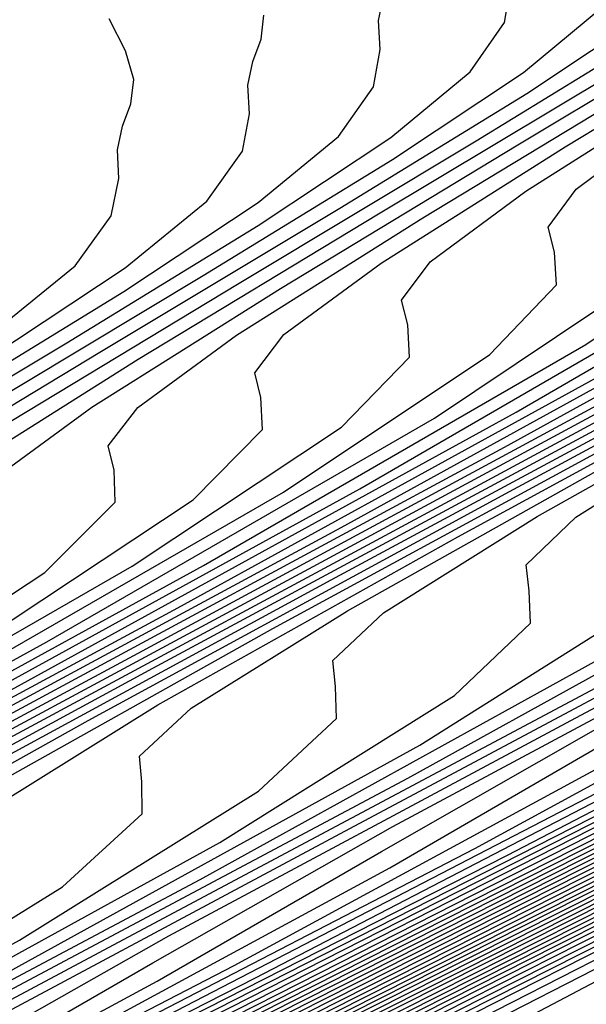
# Model space of a CAD drawing. Extents: x 3249832 to 3255657, y 13789405 to 13793316.
# Tile 547 of 656: x 3254760.2 to 3254762.26, y 13790611.22 to 13790614.81. Entities that reach past the tile are written whole.
import ezdxf

# ---------------------------------------------------------------- set-up
doc = ezdxf.new("R2010")
doc.units = 0
doc.header["$LTSCALE"] = 100
doc.header["$MEASUREMENT"] = 0
for name, color, linetype in [('GRATIO_CON', 10, 'CONTINUOUS'), ('GRATIO_ICON', 7, 'CONTINUOUS'), ('TARGETS_EAST', 7, 'CONTINUOUS')]:
    doc.layers.add(name, color=color, linetype=linetype)

# ---------------------------------------------------------------- blocks, each defined once
blk = doc.blocks.new('Gratio_032316_contours')
at = {"layer": 'GRATIO_CON', "color": 1, "linetype": 'Continuous', "flags": 128}
for points in [[(3254678.2668, 13790569.5227), (3254692.9336, 13790576.6918), (3254705.3921, 13790582.7997), (3254712.3534, 13790586.217), (3254714.9185, 13790587.4788), (3254715.2858, 13790587.6612), (3254715.5496, 13790587.7889), (3254717.3879, 13790588.6807), (3254722.3749, 13790591.1037), (3254731.2955, 13790595.4436), (3254741.7791, 13790600.559), (3254750.666, 13790604.9267), (3254755.5876, 13790607.4038), (3254757.3387, 13790608.3672), (3254757.5054, 13790608.5743), (3254757.6118, 13790608.7556), (3254758.9353, 13790609.5366), (3254762.6912, 13790611.5161), (3254769.509, 13790615.0021), (3254777.6739, 13790619.1394)], [(3254680.9828, 13790570.8848), (3254694.5684, 13790577.5253), (3254706.1082, 13790583.1826), (3254712.556, 13790586.3474), (3254714.9315, 13790587.5159), (3254715.271, 13790587.6858), (3254715.2714, 13790587.6881), (3254715.2722, 13790587.6892), (3254715.2732, 13790587.689), (3254715.4944, 13790587.7945), (3254717.0344, 13790588.541), (3254721.2117, 13790590.5707), (3254728.6842, 13790594.206), (3254737.4659, 13790598.491), (3254744.9102, 13790602.1497), (3254749.0328, 13790604.2246), (3254750.4996, 13790605.0316), (3254750.6393, 13790605.2051), (3254750.7899, 13790605.388), (3254752.329, 13790606.2594), (3254756.6438, 13790608.5072), (3254764.4521, 13790612.4857), (3254773.7947, 13790617.2146)], [(3254682.3408, 13790571.5658), (3254695.3858, 13790577.9421), (3254706.4664, 13790583.3743), (3254712.6576, 13790586.4132), (3254714.9386, 13790587.5352), (3254715.2646, 13790587.6983), (3254715.2651, 13790587.7006), (3254715.2659, 13790587.7017), (3254715.267, 13790587.7016), (3254715.4668, 13790587.797), (3254716.8576, 13790588.4711), (3254720.6302, 13790590.3041), (3254727.3786, 13790593.5872), (3254735.3094, 13790597.457), (3254742.0323, 13790600.7611), (3254745.7554, 13790602.635), (3254747.0801, 13790603.3639), (3254747.2062, 13790603.5205), (3254747.379, 13790603.7042), (3254749.0259, 13790604.6209), (3254753.6201, 13790607.0028), (3254761.9237, 13790611.2275), (3254771.8551, 13790616.2521)], [(3254683.6989, 13790572.2469), (3254696.2032, 13790578.3589), (3254706.8246, 13790583.566), (3254712.7593, 13790586.4789), (3254714.9457, 13790587.5545), (3254715.2583, 13790587.7108), (3254715.2588, 13790587.7131), (3254715.2597, 13790587.7142), (3254715.2608, 13790587.7142), (3254715.4392, 13790587.7994), (3254716.6808, 13790588.4013), (3254720.0486, 13790590.0376), (3254726.0729, 13790592.9684), (3254733.1528, 13790596.423), (3254739.1543, 13790599.3726), (3254742.478, 13790601.0454), (3254743.6606, 13790601.6961), (3254743.7731, 13790601.8359), (3254743.968, 13790602.0204), (3254745.7228, 13790602.9823), (3254750.5964, 13790605.4984), (3254759.3952, 13790609.9692), (3254769.9155, 13790615.2897), (3254779.2011, 13790619.9784)], [(3254685.0569, 13790572.928), (3254697.0206, 13790578.7757), (3254707.1829, 13790583.7577), (3254712.8609, 13790586.5447), (3254714.9528, 13790587.5738), (3254715.2519, 13790587.7234), (3254715.2526, 13790587.7256), (3254715.2535, 13790587.7267), (3254715.2546, 13790587.7269), (3254715.4116, 13790587.8019), (3254716.504, 13790588.3314), (3254719.4671, 13790589.7711), (3254724.7673, 13790592.3496), (3254730.9962, 13790595.389), (3254736.2764, 13790597.9841), (3254739.2006, 13790599.4558), (3254740.241, 13790600.0283), (3254740.3401, 13790600.1513), (3254740.5571, 13790600.3366), (3254742.4197, 13790601.3437), (3254747.5727, 13790603.994), (3254756.8668, 13790608.711), (3254767.9759, 13790614.3273), (3254777.7802, 13790619.2776)], [(3254687.7729, 13790574.2901), (3254698.6554, 13790579.6094), (3254707.8993, 13790584.1411), (3254713.0642, 13790586.6762), (3254714.9671, 13790587.6123), (3254715.2393, 13790587.7484), (3254715.24, 13790587.7505), (3254715.241, 13790587.7518), (3254715.2422, 13790587.7521), (3254715.3565, 13790587.8068), (3254716.1504, 13790588.1917), (3254718.3039, 13790589.238), (3254722.156, 13790591.112), (3254726.683, 13790593.3209), (3254730.5206, 13790595.207), (3254732.6458, 13790596.2766), (3254733.4019, 13790596.6927), (3254733.4739, 13790596.7821), (3254733.7351, 13790596.969), (3254735.8135, 13790598.0666), (3254741.5253, 13790600.9852), (3254751.8099, 13790606.1945), (3254764.0967, 13790612.4024), (3254774.9383, 13790617.8759)], [(3254689.131, 13790574.9712), (3254699.4729, 13790580.0262), (3254708.2575, 13790584.3328), (3254713.1658, 13790586.742), (3254714.9742, 13790587.6316), (3254715.2329, 13790587.761), (3254715.2337, 13790587.763), (3254715.2348, 13790587.7643), (3254715.2359, 13790587.7648), (3254715.3289, 13790587.8092), (3254715.9737, 13790588.1218), (3254717.7224, 13790588.9714), (3254720.8504, 13790590.4932), (3254724.5264, 13790592.2869), (3254727.6426, 13790593.8185), (3254729.3684, 13790594.687), (3254729.9824, 13790595.0249), (3254730.0409, 13790595.0975), (3254730.3242, 13790595.2852), (3254732.5104, 13790596.428), (3254738.5016, 13790599.4807), (3254749.2814, 13790604.9363), (3254762.1571, 13790611.44), (3254773.5174, 13790617.1751)], [(3254690.489, 13790575.6522), (3254700.2903, 13790580.443), (3254708.6157, 13790584.5245), (3254713.2674, 13790586.8077), (3254714.9813, 13790587.6509), (3254715.2266, 13790587.7735), (3254715.2275, 13790587.7755), (3254715.2286, 13790587.7768), (3254715.2297, 13790587.7774), (3254715.3013, 13790587.8117), (3254715.7969, 13790588.0519), (3254717.1408, 13790588.7049), (3254719.5447, 13790589.8744), (3254722.3699, 13790591.2529), (3254724.7647, 13790592.4299), (3254726.091, 13790593.0974), (3254726.5629, 13790593.3571), (3254726.6078, 13790593.4129), (3254726.9132, 13790593.6014), (3254729.2072, 13790594.7894), (3254735.4779, 13790597.9763), (3254746.753, 13790603.6781), (3254760.2175, 13790610.4776), (3254772.0965, 13790616.4743)], [(3254744.2245, 13790602.4199), (3254758.2779, 13790609.5152), (3254770.6755, 13790615.7735), (3254778.4112, 13790619.6827)], [(3254687.5981, 13790574.316), (3254694.5631, 13790577.6954), (3254702.7425, 13790581.6935), (3254709.6903, 13790585.0996), (3254713.5723, 13790587.005), (3254715.0027, 13790587.7087), (3254715.2076, 13790587.8111), (3254715.2155, 13790587.8162), (3254715.2646, 13790587.8408), (3254715.3952, 13790587.9046), (3254715.6275, 13790588.0179), (3254715.8997, 13790588.1512), (3254716.1297, 13790588.2654), (3254716.6303, 13790588.5199), (3254719.2939, 13790589.8681), (3254726.4082, 13790593.462), (3254739.168, 13790599.9031), (3254754.3988, 13790607.5903), (3254767.8337, 13790614.3719), (3254776.2164, 13790618.6078)], [(3254651.0069, 13790556.9616), (3254655.5123, 13790559.1072), (3254661.3217, 13790561.894), (3254668.1197, 13790565.1602), (3254674.8023, 13790568.3631), (3254680.0684, 13790570.8643), (3254683.1747, 13790572.3015), (3254685.6089, 13790573.4148), (3254689.4165, 13790575.2204), (3254695.9211, 13790578.3765), (3254703.5599, 13790582.1103), (3254710.0485, 13790585.2913), (3254713.674, 13790587.0708), (3254715.0098, 13790587.728), (3254715.2012, 13790587.8237), (3254715.5767, 13790588.0145), (3254718.1988, 13790589.3384), (3254725.3135, 13790592.9288), (3254738.0825, 13790599.3724), (3254753.3307, 13790607.0675), (3254766.7985, 13790613.8657), (3254775.2332, 13790618.1281)], [(3254651.9652, 13790557.4392), (3254656.6382, 13790559.6653), (3254662.6638, 13790562.5558), (3254669.7147, 13790565.9438), (3254676.6453, 13790569.2668), (3254682.1055, 13790571.8639), (3254685.3036, 13790573.3493), (3254687.6804, 13790574.4392), (3254691.2349, 13790576.1249), (3254697.2791, 13790579.0576), (3254704.3773, 13790582.5271), (3254710.4067, 13790585.483), (3254713.7756, 13790587.1366), (3254715.0169, 13790587.7472), (3254715.1948, 13790587.8363), (3254715.5637, 13790588.0238), (3254718.1399, 13790589.3246), (3254725.1298, 13790592.8522), (3254737.6771, 13790599.1838), (3254752.6727, 13790606.7516), (3254765.9448, 13790613.4511), (3254774.3039, 13790617.6754)], [(3254652.9236, 13790557.9168), (3254657.7641, 13790560.2233), (3254664.0059, 13790563.2177), (3254671.3097, 13790566.7274), (3254678.4883, 13790570.1706), (3254684.1427, 13790572.8635), (3254687.4325, 13790574.3972), (3254689.7518, 13790575.4635), (3254693.0532, 13790577.0293), (3254698.6371, 13790579.7386), (3254705.1948, 13790582.9439), (3254710.7649, 13790585.6747), (3254713.8772, 13790587.2023), (3254715.024, 13790587.7665), (3254715.1884, 13790587.8489), (3254715.5508, 13790588.0331), (3254718.0809, 13790589.3107), (3254724.9462, 13790592.7755), (3254737.2717, 13790598.9953), (3254752.0148, 13790606.4357), (3254765.0911, 13790613.0365), (3254773.3746, 13790617.2228)], [(3254651.3, 13790557.2133), (3254654.8403, 13790558.872), (3254660.0158, 13790561.3394), (3254666.6901, 13790564.5414), (3254674.4997, 13790568.2945), (3254682.1743, 13790571.9781), (3254688.2171, 13790574.8626), (3254691.6904, 13790576.4929), (3254693.8947, 13790577.5121), (3254696.69, 13790578.8381), (3254701.3532, 13790581.1008), (3254706.8296, 13790583.7776), (3254711.4814, 13790586.0581), (3254714.0805, 13790587.3339), (3254715.0382, 13790587.8051), (3254715.1756, 13790587.8741), (3254715.5248, 13790588.0517), (3254717.9631, 13790589.2831), (3254724.5788, 13790592.6221), (3254736.4608, 13790598.6182), (3254750.699, 13790605.8039), (3254763.3837, 13790612.2073), (3254771.5159, 13790616.3175)], [(3254652.1439, 13790557.6356), (3254655.7986, 13790559.3495), (3254661.1417, 13790561.8975), (3254668.0321, 13790565.2032), (3254676.0946, 13790569.078), (3254684.0173, 13790572.8819), (3254690.2542, 13790575.8622), (3254693.8193, 13790577.5407), (3254695.9661, 13790578.5364), (3254698.5083, 13790579.7426), (3254702.7112, 13790581.7819), (3254707.647, 13790584.1944), (3254711.8396, 13790586.2498), (3254714.1821, 13790587.3996), (3254715.0454, 13790587.8244), (3254715.1692, 13790587.8867), (3254715.5119, 13790588.061), (3254717.9042, 13790589.2693), (3254724.3952, 13790592.5454), (3254736.0554, 13790598.4297), (3254750.0411, 13790605.488), (3254762.53, 13790611.7927), (3254770.5866, 13790615.8649), (3254774.8217, 13790618.021)], [(3254692.2914, 13790576.8618), (3254695.9482, 13790578.5886), (3254698.0375, 13790579.5607), (3254700.3267, 13790580.647), (3254704.0693, 13790582.4629), (3254708.4644, 13790584.6112), (3254712.1978, 13790586.4415), (3254714.2838, 13790587.4654), (3254715.0525, 13790587.8436), (3254715.1628, 13790587.899), (3254715.1638, 13790587.9005), (3254715.1651, 13790587.902), (3254715.1662, 13790587.9033), (3254715.5018, 13790588.0733), (3254717.8471, 13790589.2573), (3254724.2124, 13790592.4695), (3254735.6502, 13790598.2414), (3254749.3832, 13790605.1722), (3254761.6763, 13790611.3781), (3254769.6572, 13790615.4123), (3254773.9041, 13790617.5743)], [(3254687.7034, 13790574.6894), (3254694.3286, 13790577.8614), (3254698.0771, 13790579.6365), (3254700.109, 13790580.5851), (3254702.1451, 13790581.5514), (3254705.4273, 13790583.144), (3254709.2818, 13790585.0281), (3254712.556, 13790586.6332), (3254714.3854, 13790587.5311), (3254715.0596, 13790587.8629), (3254715.1564, 13790587.9115), (3254715.1574, 13790587.913), (3254715.1587, 13790587.9145), (3254715.1597, 13790587.9158), (3254715.4888, 13790588.0826), (3254717.7882, 13790589.2435), (3254724.0287, 13790592.3929), (3254735.2448, 13790598.0529), (3254748.7253, 13790604.8563), (3254760.8226, 13790610.9635), (3254768.7279, 13790614.9597), (3254772.9866, 13790617.1276)], [(3254691.3894, 13790576.4969), (3254698.4029, 13790579.8606), (3254702.3349, 13790581.7322), (3254704.2518, 13790582.6337), (3254705.7818, 13790583.3603), (3254708.1433, 13790584.5061), (3254710.9167, 13790585.8617), (3254713.2724, 13790587.0166), (3254714.5887, 13790587.6627), (3254715.0738, 13790587.9014), (3254715.1436, 13790587.9366), (3254715.1446, 13790587.938), (3254715.1458, 13790587.9395), (3254715.1469, 13790587.941), (3254715.4628, 13790588.1013), (3254717.6703, 13790589.2159), (3254723.6614, 13790592.2395), (3254734.4339, 13790597.6758), (3254747.4094, 13790604.2245), (3254759.1152, 13790610.1344), (3254766.8692, 13790614.0544), (3254771.1515, 13790616.2343)], [(3254684.0695, 13790572.9958), (3254693.2324, 13790577.4007), (3254700.4401, 13790580.8601), (3254704.4638, 13790582.78), (3254706.3233, 13790583.658), (3254707.6001, 13790584.2647), (3254709.5014, 13790585.1872), (3254711.7343, 13790586.2788), (3254713.6314, 13790587.2092), (3254714.6921, 13790587.7304), (3254715.0837, 13790587.9238), (3254715.1405, 13790587.9531), (3254715.4499, 13790588.1105), (3254717.6114, 13790589.2021), (3254723.4777, 13790592.1629), (3254734.0285, 13790597.4873), (3254746.7515, 13790603.9086), (3254758.2615, 13790609.7198), (3254765.9399, 13790613.6018), (3254770.2339, 13790615.7876), (3254772.3576, 13790616.8983)], [(3254685.6645, 13790573.7793), (3254695.0754, 13790578.3044), (3254702.4773, 13790581.8597), (3254706.5928, 13790583.8279), (3254708.3947, 13790584.6823), (3254709.4185, 13790585.1691), (3254710.8594, 13790585.8683), (3254712.5517, 13790586.6956), (3254713.9896, 13790587.4009), (3254714.7937, 13790587.7962), (3254715.0908, 13790587.9432), (3254715.1341, 13790587.9658), (3254715.4369, 13790588.1198), (3254717.5524, 13790589.1883), (3254723.294, 13790592.0862), (3254733.6231, 13790597.2988), (3254746.0936, 13790603.5927), (3254757.4078, 13790609.3052), (3254765.0105, 13790613.1491), (3254769.3164, 13790615.3409), (3254771.4825, 13790616.4728)], [(3254687.2595, 13790574.5629), (3254696.9184, 13790579.2082), (3254704.5144, 13790582.8593), (3254708.7217, 13790584.8757), (3254710.4661, 13790585.7067), (3254711.2369, 13790586.0736), (3254712.2174, 13790586.5494), (3254713.3691, 13790587.1124), (3254714.3478, 13790587.5926), (3254714.8953, 13790587.862), (3254715.0978, 13790587.9625), (3254715.1276, 13790587.9785), (3254715.4239, 13790588.1292), (3254717.4935, 13790589.1745), (3254723.1104, 13790592.0095), (3254733.2176, 13790597.1102), (3254745.4357, 13790603.2768), (3254756.5541, 13790608.8906), (3254764.0812, 13790612.6965), (3254768.3988, 13790614.8943), (3254770.6075, 13790616.0472), (3254771.7108, 13790616.6657)], [(3254690.4495, 13790576.13), (3254700.6044, 13790581.0157), (3254708.5888, 13790584.8585), (3254712.9795, 13790586.9715), (3254714.609, 13790587.7553), (3254714.8736, 13790587.8824), (3254714.9335, 13790587.9115), (3254715.004, 13790587.9462), (3254715.0642, 13790587.9761), (3254715.0986, 13790587.9937), (3254715.112, 13790588.0013), (3254715.1148, 13790588.0038), (3254715.3979, 13790588.1479), (3254717.3756, 13790589.147), (3254722.743, 13790591.8562), (3254732.4068, 13790596.7332), (3254744.1198, 13790602.645), (3254754.8468, 13790608.0614), (3254762.2225, 13790611.7913), (3254766.5637, 13790614.0009), (3254768.8573, 13790615.1961), (3254770.0169, 13790615.8415), (3254770.6619, 13790616.237), (3254771.3382, 13790616.6417)], [(3254691.3246, 13790576.5671), (3254701.2561, 13790581.3455), (3254709.0349, 13790585.09), (3254713.3077, 13790587.1475), (3254714.8826, 13790587.9066), (3254715.1084, 13790588.0164), (3254715.3849, 13790588.1572), (3254717.3167, 13790589.1332), (3254722.5594, 13790591.7795), (3254732.0013, 13790596.5446), (3254743.4619, 13790602.3291), (3254753.9931, 13790607.6468), (3254761.2932, 13790611.3386), (3254765.6461, 13790613.5543), (3254767.9823, 13790614.7706), (3254769.17, 13790615.4294), (3254769.8305, 13790615.8319), (3254770.5233, 13790616.2441), (3254771.6468, 13790616.8582)], [(3254692.0922, 13790576.9523), (3254701.7295, 13790581.5891), (3254709.2424, 13790585.2057), (3254713.3647, 13790587.1907), (3254714.8842, 13790587.9231), (3254715.102, 13790588.0291), (3254715.3719, 13790588.1666), (3254717.2577, 13790589.1194), (3254722.3757, 13790591.7029), (3254731.5959, 13790596.3561), (3254742.804, 13790602.0133), (3254753.1394, 13790607.2322), (3254760.3638, 13790610.886), (3254764.7286, 13790613.1076), (3254767.1072, 13790614.345), (3254768.3231, 13790615.0173), (3254768.9992, 13790615.4268), (3254769.7083, 13790615.8466), (3254770.8588, 13790616.474), (3254772.2008, 13790617.2017)], [(3254683.086, 13790572.6396), (3254692.8597, 13790577.3375), (3254702.2029, 13790581.8327), (3254709.4499, 13790585.3213), (3254713.4218, 13790587.234), (3254714.8858, 13790587.9396), (3254715.0956, 13790588.0417), (3254715.359, 13790588.1759), (3254717.1988, 13790589.1056), (3254722.192, 13790591.6262), (3254731.1905, 13790596.1676), (3254742.1461, 13790601.6974), (3254752.2857, 13790606.8176), (3254759.4345, 13790610.4334), (3254763.811, 13790612.6609), (3254766.2321, 13790613.9195), (3254767.4761, 13790614.6052), (3254768.1678, 13790615.0216), (3254768.8934, 13790615.4491), (3254770.0708, 13790616.0899), (3254771.4446, 13790616.8335)], [(3254685.0376, 13790573.6106), (3254694.3948, 13790578.1075), (3254703.1496, 13790582.3192), (3254709.8648, 13790585.5517), (3254713.5359, 13790587.3196), (3254714.8889, 13790587.9721), (3254715.0828, 13790588.0668), (3254715.333, 13790588.1946), (3254717.0809, 13790589.0781), (3254721.8247, 13790591.4729), (3254730.3796, 13790595.7905), (3254740.8302, 13790601.0656), (3254750.5783, 13790605.9885), (3254757.5758, 13790609.5281), (3254761.9759, 13790611.7676), (3254764.482, 13790613.0684), (3254765.7823, 13790613.781), (3254766.5051, 13790614.2114), (3254767.2635, 13790614.6541), (3254768.4947, 13790615.3216), (3254769.9322, 13790616.0971), (3254771.1334, 13790616.7816)], [(3254686.0134, 13790574.0961), (3254695.1623, 13790578.4926), (3254703.623, 13790582.5627), (3254710.0723, 13790585.6672), (3254713.5929, 13790587.3627), (3254714.8905, 13790587.9885), (3254715.0765, 13790588.0794), (3254715.32, 13790588.2039), (3254717.022, 13790589.0643), (3254721.641, 13790591.3962), (3254729.9742, 13790595.602), (3254740.1723, 13790600.7497), (3254749.7246, 13790605.5739), (3254756.6465, 13790609.0755), (3254761.0584, 13790611.3209), (3254763.6069, 13790612.6429), (3254764.9354, 13790613.3689), (3254765.6738, 13790613.8062), (3254766.4486, 13790614.2565), (3254767.7067, 13790614.9375), (3254769.176, 13790615.729), (3254770.4045, 13790616.4267), (3254771.0551, 13790616.8757), (3254771.2495, 13790617.1191)], [(3254739.5144, 13790600.4338), (3254748.8709, 13790605.1593), (3254755.7171, 13790608.6229), (3254760.1408, 13790610.8742), (3254762.7318, 13790612.2173), (3254764.0885, 13790612.9569), (3254764.8424, 13790613.4011), (3254765.6337, 13790613.859), (3254766.9187, 13790614.5533), (3254768.4198, 13790615.3608), (3254769.6756, 13790616.0718), (3254770.3419, 13790616.5275), (3254770.5426, 13790616.7724), (3254770.5188, 13790616.9018), (3254770.4948, 13790617.0077), (3254770.6285, 13790617.1688), (3254771.0611, 13790617.4608), (3254771.8874, 13790617.9361)], [(3254738.8565, 13790600.1179), (3254748.0172, 13790604.7447), (3254754.7878, 13790608.1702), (3254759.2232, 13790610.4276), (3254761.8567, 13790611.7918), (3254763.2415, 13790612.5448), (3254764.011, 13790612.9959), (3254764.8187, 13790613.4615), (3254766.1307, 13790614.1692), (3254767.6636, 13790614.9926), (3254768.9467, 13790615.7168), (3254769.6287, 13790616.1793), (3254769.8357, 13790616.4257), (3254769.8135, 13790616.5541), (3254769.7906, 13790616.6591), (3254769.9282, 13790616.8212), (3254770.3706, 13790617.1177), (3254771.2146, 13790617.6021)], [(3254737.5406, 13790599.4861), (3254746.3098, 13790603.9155), (3254752.9291, 13790607.265), (3254757.3881, 13790609.5342), (3254760.1066, 13790610.9407), (3254761.5477, 13790611.7206), (3254762.3483, 13790612.1857), (3254763.1888, 13790612.6665), (3254764.5547, 13790613.4009), (3254766.1512, 13790614.2562), (3254767.4889, 13790615.007), (3254768.2023, 13790615.4828), (3254768.422, 13790615.7322), (3254768.4029, 13790615.8587), (3254768.3822, 13790615.9618), (3254768.5277, 13790616.1259), (3254768.9896, 13790616.4314), (3254769.8689, 13790616.934), (3254771.0696, 13790617.5904)], [(3254736.8827, 13790599.1702), (3254745.4561, 13790603.5009), (3254751.9998, 13790606.8123), (3254756.4706, 13790609.0875), (3254759.2315, 13790610.5151), (3254760.7008, 13790611.3085), (3254761.517, 13790611.7805), (3254762.3739, 13790612.269), (3254763.7666, 13790613.0167), (3254765.395, 13790613.888), (3254766.76, 13790614.6521), (3254767.489, 13790615.1346), (3254767.7151, 13790615.3855), (3254767.6976, 13790615.511), (3254767.678, 13790615.6132), (3254767.8274, 13790615.7783), (3254768.2991, 13790616.0883), (3254769.1961, 13790616.6), (3254770.4206, 13790617.269), (3254771.8246, 13790618.0255)], [(3254744.6024, 13790603.0863), (3254751.0704, 13790606.3597), (3254755.553, 13790608.6409), (3254758.3565, 13790610.0896), (3254759.8538, 13790610.8964), (3254760.6856, 13790611.3754), (3254761.559, 13790611.8714), (3254762.9786, 13790612.6326), (3254764.6388, 13790613.5198), (3254766.0311, 13790614.2972), (3254766.7758, 13790614.7864), (3254767.0083, 13790615.0388), (3254766.9923, 13790615.1633), (3254766.9738, 13790615.2646), (3254767.1272, 13790615.4307), (3254767.6086, 13790615.7452), (3254768.5233, 13790616.266), (3254769.7716, 13790616.9476), (3254771.2028, 13790617.7187)], [(3254743.7487, 13790602.6718), (3254750.1411, 13790605.9071), (3254754.6355, 13790608.1942), (3254757.4814, 13790609.664), (3254759.0069, 13790610.4843), (3254759.8542, 13790610.9703), (3254760.744, 13790611.4739), (3254762.1906, 13790612.2484), (3254763.8826, 13790613.1516), (3254765.3021, 13790613.9423), (3254766.0626, 13790614.4381), (3254766.3014, 13790614.692), (3254766.287, 13790614.8156), (3254766.2696, 13790614.916), (3254766.4269, 13790615.083), (3254766.9181, 13790615.402), (3254767.8505, 13790615.932), (3254769.1226, 13790616.6262), (3254770.5809, 13790617.4119), (3254772.0656, 13790618.2145)], [(3254742.0413, 13790601.8426), (3254748.2824, 13790605.0018), (3254752.8004, 13790607.3009), (3254755.7312, 13790608.8129), (3254757.3131, 13790609.6601), (3254758.1915, 13790610.16), (3254759.1142, 13790610.6789), (3254760.6146, 13790611.4801), (3254762.3701, 13790612.4152), (3254763.8443, 13790613.2324), (3254764.6362, 13790613.7417), (3254764.8877, 13790613.9986), (3254764.8764, 13790614.1202), (3254764.8612, 13790614.2188), (3254765.0263, 13790614.3878), (3254765.5371, 13790614.7158), (3254766.5049, 13790615.2639), (3254767.8246, 13790615.9835), (3254769.3373, 13790616.7983), (3254770.8773, 13790617.6307), (3254772.2533, 13790618.3962)], [(3254741.1877, 13790601.428), (3254747.3531, 13790604.5492), (3254751.8828, 13790606.8542), (3254754.8562, 13790608.3874), (3254756.4662, 13790609.248), (3254757.3602, 13790609.7548), (3254758.2992, 13790610.2814), (3254759.8265, 13790611.096), (3254761.6139, 13790612.047), (3254763.1154, 13790612.8775), (3254763.923, 13790613.3934), (3254764.1808, 13790613.6518), (3254764.1711, 13790613.7725), (3254764.157, 13790613.8702), (3254764.3261, 13790614.0402), (3254764.8466, 13790614.3727), (3254765.832, 13790614.9299), (3254767.1756, 13790615.6621), (3254768.7154, 13790616.4915), (3254770.2831, 13790617.3387), (3254771.6841, 13790618.1175)], [(3254740.334, 13790601.0134), (3254746.4237, 13790604.0966), (3254750.9652, 13790606.4075), (3254753.9811, 13790607.9618), (3254755.6192, 13790608.8359), (3254756.5288, 13790609.3497), (3254757.4843, 13790609.8838), (3254759.0385, 13790610.7119), (3254760.8577, 13790611.6788), (3254762.3865, 13790612.5226), (3254763.2098, 13790613.0452), (3254763.474, 13790613.3051), (3254763.4658, 13790613.4247), (3254763.4529, 13790613.5216), (3254763.6258, 13790613.6925), (3254764.1561, 13790614.0295), (3254765.1592, 13790614.5958), (3254766.5266, 13790615.3407), (3254768.0936, 13790616.1847), (3254769.689, 13790617.0468), (3254771.1149, 13790617.8388)], [(3254739.4803, 13790600.5988), (3254745.4944, 13790603.644), (3254750.0477, 13790605.9608), (3254753.106, 13790607.5363), (3254754.7723, 13790608.4238), (3254755.6974, 13790608.9446), (3254756.6694, 13790609.4863), (3254758.2505, 13790610.3277), (3254760.1015, 13790611.3106), (3254761.6576, 13790612.1677), (3254762.4966, 13790612.697), (3254762.7671, 13790612.9584), (3254762.7605, 13790613.077), (3254762.7487, 13790613.173), (3254762.9255, 13790613.3449), (3254763.4656, 13790613.6864), (3254764.4864, 13790614.2618), (3254765.8776, 13790615.0193), (3254767.4717, 13790615.8779), (3254769.0948, 13790616.7549), (3254770.5457, 13790617.5601), (3254771.6165, 13790618.2016)], [(3254743.6357, 13790602.7387), (3254748.2126, 13790605.0675), (3254751.3559, 13790606.6852), (3254753.0785, 13790607.5996), (3254754.0347, 13790608.1343), (3254755.0395, 13790608.6913), (3254756.6745, 13790609.5594), (3254758.5891, 13790610.5742), (3254760.1998, 13790611.4578), (3254761.0701, 13790612.0005), (3254761.3534, 13790612.2649), (3254761.3499, 13790612.3816), (3254761.3403, 13790612.4757), (3254761.525, 13790612.6497), (3254762.0846, 13790613.0001), (3254763.1408, 13790613.5938), (3254764.5796, 13790614.3765), (3254766.2281, 13790615.2643), (3254767.9065, 13790616.171), (3254769.4072, 13790617.0027), (3254770.5158, 13790617.6634), (3254771.0877, 13790618.0867)], [(3254742.7064, 13790602.2861), (3254747.295, 13790604.6208), (3254750.4808, 13790606.2596), (3254752.2315, 13790607.1876), (3254753.2034, 13790607.7292), (3254754.2245, 13790608.2938), (3254755.8864, 13790609.1753), (3254757.8329, 13790610.206), (3254759.4708, 13790611.1029), (3254760.3569, 13790611.6523), (3254760.6465, 13790611.9182), (3254760.6446, 13790612.0339), (3254760.6361, 13790612.1271), (3254760.8247, 13790612.302), (3254761.3941, 13790612.657), (3254762.468, 13790613.2597), (3254763.9305, 13790614.0551), (3254765.6062, 13790614.9575), (3254767.3123, 13790615.8791), (3254768.838, 13790616.724), (3254769.9655, 13790617.3943), (3254770.5479, 13790617.8222)], [(3254741.777, 13790601.8334), (3254746.3775, 13790604.1742), (3254749.6057, 13790605.8341), (3254751.3846, 13790606.7755), (3254752.372, 13790607.324), (3254753.4096, 13790607.8962), (3254755.0984, 13790608.7911), (3254757.0767, 13790609.8378), (3254758.7419, 13790610.748), (3254759.6437, 13790611.3041), (3254759.9396, 13790611.5714), (3254759.9393, 13790611.6862), (3254759.9319, 13790611.7785), (3254760.1244, 13790611.9544), (3254760.7036, 13790612.3139), (3254761.7952, 13790612.9257), (3254763.2815, 13790613.7338), (3254764.9844, 13790614.6507), (3254766.7182, 13790615.5871), (3254768.2688, 13790616.4452), (3254769.4152, 13790617.1251), (3254770.0082, 13790617.5577), (3254770.1871, 13790617.7969)], [(3254740.8477, 13790601.3808), (3254745.4599, 13790603.7275), (3254748.7307, 13790605.4085), (3254750.5377, 13790606.3634), (3254751.5407, 13790606.9189), (3254752.5947, 13790607.4987), (3254754.3104, 13790608.407), (3254756.3205, 13790609.4696), (3254758.013, 13790610.3931), (3254758.9305, 13790610.9559), (3254759.2328, 13790611.2247), (3254759.234, 13790611.3385), (3254759.2277, 13790611.4299), (3254759.4242, 13790611.6068), (3254760.0131, 13790611.9707), (3254761.1223, 13790612.5917), (3254762.6325, 13790613.4124), (3254764.3625, 13790614.3439), (3254766.124, 13790615.2952), (3254767.6996, 13790616.1665), (3254768.8649, 13790616.856), (3254769.4684, 13790617.2932), (3254769.6516, 13790617.5333), (3254769.6291, 13790617.6629)], [(3254743.6248, 13790602.8341), (3254746.9805, 13790604.5574), (3254748.8439, 13790605.5392), (3254749.8779, 13790606.1086), (3254750.9648, 13790606.7037), (3254752.7344, 13790607.6387), (3254754.8081, 13790608.7333), (3254756.5552, 13790609.6833), (3254757.5041, 13790610.2594), (3254757.819, 13790610.5312), (3254757.8234, 13790610.6431), (3254757.8193, 13790610.7327), (3254758.0236, 13790610.9115), (3254758.6321, 13790611.2845), (3254759.7767, 13790611.9236), (3254761.3345, 13790612.7696), (3254763.1189, 13790613.7303)], [(3254742.7072, 13790602.3875), (3254746.1055, 13790604.1319), (3254747.9969, 13790605.1271), (3254749.0466, 13790605.7035), (3254750.1499, 13790606.3062), (3254751.9464, 13790607.2546), (3254754.0519, 13790608.3651), (3254755.8263, 13790609.3284), (3254756.7909, 13790609.9112), (3254757.1122, 13790610.1845), (3254757.1181, 13790610.2954), (3254757.1151, 13790610.3841), (3254757.3234, 13790610.5639), (3254757.9416, 13790610.9413), (3254759.1039, 13790611.5896), (3254760.6855, 13790612.4482), (3254762.497, 13790613.4235)], [(3254741.7897, 13790601.9408), (3254745.2304, 13790603.7063), (3254747.15, 13790604.715), (3254748.2152, 13790605.2983), (3254749.3349, 13790605.9086), (3254751.1583, 13790606.8704), (3254753.2956, 13790607.9969), (3254755.0974, 13790608.9734), (3254756.0776, 13790609.563), (3254756.4053, 13790609.8378), (3254756.4128, 13790609.9477), (3254756.4109, 13790610.0355), (3254756.6231, 13790610.2163), (3254757.2511, 13790610.5982), (3254758.4311, 13790611.2555), (3254760.0365, 13790612.1268), (3254761.8752, 13790613.1167), (3254763.7473, 13790614.1275)], [(3254744.3553, 13790603.2808), (3254746.3031, 13790604.3029), (3254747.3839, 13790604.8932), (3254748.52, 13790605.5111), (3254750.3703, 13790606.4863), (3254752.5394, 13790607.6287), (3254754.3685, 13790608.6185), (3254755.3644, 13790609.2147), (3254755.6984, 13790609.4911), (3254755.7075, 13790609.6), (3254755.7067, 13790609.6869), (3254755.9228, 13790609.8686), (3254756.5606, 13790610.2551), (3254757.7583, 13790610.9215), (3254759.3875, 13790611.8054), (3254761.2533, 13790612.8099), (3254763.1532, 13790613.8356)], [(3254744.6092, 13790603.4787), (3254745.7211, 13790604.0829), (3254746.8901, 13790604.7161), (3254748.7943, 13790605.718), (3254751.027, 13790606.8923), (3254752.9106, 13790607.9087), (3254753.938, 13790608.5183), (3254754.2847, 13790608.7976), (3254754.2969, 13790608.9046), (3254754.2983, 13790608.9897), (3254754.5223, 13790609.1734), (3254755.1796, 13790609.5688), (3254756.4126, 13790610.2535), (3254758.0895, 13790611.1627), (3254760.0096, 13790612.1963), (3254761.9649, 13790613.2517), (3254763.7152, 13790614.2156)], [(3254743.7623, 13790603.0666), (3254744.8898, 13790603.6778), (3254746.0752, 13790604.3186), (3254748.0063, 13790605.3338), (3254750.2708, 13790606.5241), (3254752.1817, 13790607.5538), (3254753.2248, 13790608.1701), (3254753.5778, 13790608.4509), (3254753.5916, 13790608.5569), (3254753.5941, 13790608.641), (3254753.822, 13790608.8258), (3254754.4891, 13790609.2257), (3254755.7398, 13790609.9194), (3254757.4405, 13790610.8413), (3254759.3878, 13790611.8895), (3254761.3707, 13790612.9598), (3254763.1459, 13790613.9368)], [(3254744.0584, 13790603.2727), (3254745.2603, 13790603.921), (3254747.2182, 13790604.9497), (3254749.5146, 13790606.1559), (3254751.4528, 13790607.1989), (3254752.5116, 13790607.8218), (3254752.871, 13790608.1041), (3254752.8863, 13790608.2091), (3254752.8899, 13790608.2924), (3254753.1217, 13790608.4781), (3254753.7986, 13790608.8826), (3254755.067, 13790609.5854), (3254756.7914, 13790610.5199), (3254758.766, 13790611.5827), (3254760.7765, 13790612.6678), (3254762.5767, 13790613.6581)], [(3254744.4453, 13790603.5235), (3254746.4302, 13790604.5655), (3254748.7584, 13790605.7877), (3254750.7239, 13790606.8439), (3254751.7984, 13790607.4736), (3254752.1641, 13790607.7574), (3254752.1811, 13790607.8614), (3254752.1858, 13790607.9438), (3254752.4215, 13790608.1305), (3254753.1081, 13790608.5394), (3254754.3942, 13790609.2514), (3254756.1424, 13790610.1985), (3254758.1441, 13790611.2759), (3254760.1824, 13790612.3759), (3254762.0075, 13790613.3794), (3254763.3617, 13790614.1647)], [(3254742.8154, 13790602.7285), (3254744.8542, 13790603.7972), (3254747.246, 13790605.0513), (3254749.2661, 13790606.1341), (3254750.3719, 13790606.7771), (3254750.7504, 13790607.0639), (3254750.7705, 13790607.166), (3254750.7774, 13790607.2466), (3254751.0209, 13790607.4353), (3254751.7271, 13790607.8532), (3254753.0486, 13790608.5833), (3254754.8444, 13790609.5557), (3254756.9004, 13790610.6624), (3254758.9941, 13790611.792), (3254760.8691, 13790612.822), (3254762.261, 13790613.6265), (3254762.9913, 13790614.119)], [(3254744.0662, 13790603.4131), (3254746.4898, 13790604.6831), (3254748.5371, 13790605.7792), (3254749.6587, 13790606.4289), (3254750.0435, 13790606.7172), (3254750.0652, 13790606.8183), (3254750.0732, 13790606.898), (3254750.3207, 13790607.0876), (3254751.0366, 13790607.51), (3254752.3758, 13790608.2493), (3254754.1954, 13790609.2344), (3254756.2786, 13790610.3556), (3254758.3999, 13790611.5001), (3254760.2999, 13790612.5433), (3254761.7107, 13790613.3573), (3254762.4515, 13790613.8545)], [(3254743.2781, 13790603.029), (3254745.7336, 13790604.3149), (3254747.8082, 13790605.4243), (3254748.9455, 13790606.0807), (3254749.3367, 13790606.3705), (3254749.3599, 13790606.4706), (3254749.369, 13790606.5494), (3254749.6204, 13790606.74), (3254750.3461, 13790607.1669), (3254751.7029, 13790607.9152), (3254753.5464, 13790608.913), (3254755.6568, 13790610.0488), (3254757.8057, 13790611.2082), (3254759.7307, 13790612.2646), (3254761.1604, 13790613.0882), (3254761.9118, 13790613.59), (3254762.1548, 13790613.8433), (3254762.1473, 13790613.962), (3254762.1241, 13790614.0525), (3254762.2257, 13790614.1912), (3254762.5696, 13790614.4469)], [(3254742.4901, 13790602.6448), (3254744.9774, 13790603.9467), (3254747.0793, 13790605.0694), (3254748.2323, 13790605.7325), (3254748.6298, 13790606.0237), (3254748.6546, 13790606.1229), (3254748.6648, 13790606.2008), (3254748.9201, 13790606.3924), (3254749.6556, 13790606.8238), (3254751.0301, 13790607.5812), (3254752.8974, 13790608.5916), (3254755.0349, 13790609.742), (3254757.2116, 13790610.9162), (3254759.1615, 13790611.9859), (3254760.61, 13790612.8191), (3254761.372, 13790613.3255), (3254761.6193, 13790613.5797), (3254761.6129, 13790613.6976), (3254761.5904, 13790613.7874), (3254761.6941, 13790613.9265), (3254762.043, 13790614.1846), (3254762.7038, 13790614.6025)], [(3254743.4649, 13790603.2103), (3254745.6215, 13790604.3595), (3254746.8059, 13790605.036), (3254747.2161, 13790605.3303), (3254747.244, 13790605.4275), (3254747.2564, 13790605.5036), (3254747.5196, 13790605.6971), (3254748.2746, 13790606.1375), (3254749.6845, 13790606.9132), (3254751.5994, 13790607.9488), (3254753.7912, 13790609.1284), (3254756.0233, 13790610.3324), (3254758.0231, 13790611.4284), (3254759.5094, 13790612.2808), (3254760.2925, 13790612.7965), (3254760.5483, 13790613.0526), (3254760.5441, 13790613.1689), (3254760.523, 13790613.2572), (3254760.631, 13790613.3971), (3254760.9898, 13790613.6598), (3254761.668, 13790614.0874), (3254762.5216, 13790614.6037)], [(3254742.7087, 13790602.8421), (3254744.8926, 13790604.0046), (3254746.0927, 13790604.6878), (3254746.5092, 13790604.9835), (3254746.5387, 13790605.0798), (3254746.5522, 13790605.155), (3254746.8193, 13790605.3495), (3254747.5841, 13790605.7944), (3254749.0117, 13790606.5791), (3254750.9504, 13790607.6274), (3254753.1694, 13790608.8216), (3254755.4291, 13790610.0405), (3254757.4538, 13790611.1497), (3254758.9591, 13790612.0117), (3254759.7527, 13790612.532), (3254760.0128, 13790612.789), (3254760.0097, 13790612.9045), (3254759.9893, 13790612.9921), (3254760.0994, 13790613.1323), (3254760.4632, 13790613.3975), (3254761.1501, 13790613.8299), (3254762.0143, 13790614.3523), (3254762.8563, 13790614.8575)], [(3254744.1637, 13790603.6497), (3254745.3795, 13790604.3396), (3254745.8023, 13790604.6368), (3254745.8334, 13790604.7321), (3254745.848, 13790604.8063), (3254746.119, 13790605.0019), (3254746.8936, 13790605.4513), (3254748.3389, 13790606.2451), (3254750.3013, 13790607.3061), (3254752.5476, 13790608.5148), (3254754.8349, 13790609.7485), (3254756.8846, 13790610.871), (3254758.4088, 13790611.7426), (3254759.213, 13790612.2674), (3254759.4773, 13790612.5254), (3254759.4752, 13790612.6402), (3254759.4556, 13790612.7271), (3254759.5678, 13790612.8676), (3254759.9366, 13790613.1351), (3254760.6322, 13790613.5724), (3254761.5071, 13790614.101), (3254762.3594, 13790614.6123)], [(3254744.6662, 13790603.9913), (3254745.0955, 13790604.2901), (3254745.1281, 13790604.3844), (3254745.1438, 13790604.4577), (3254745.4188, 13790604.6542), (3254746.2031, 13790605.1081), (3254747.6661, 13790605.9111), (3254749.6523, 13790606.9847), (3254751.9257, 13790608.208), (3254754.2408, 13790609.4566), (3254756.3154, 13790610.5923), (3254757.8584, 13790611.4735), (3254758.6732, 13790612.0029), (3254758.9418, 13790612.2618), (3254758.9408, 13790612.3758), (3254758.9219, 13790612.462), (3254759.0362, 13790612.6029), (3254759.41, 13790612.8728), (3254760.1143, 13790613.3148), (3254760.9998, 13790613.8497), (3254761.8625, 13790614.3672), (3254762.5352, 13790614.7797)], [(3254744.0182, 13790603.959), (3254744.8221, 13790604.4219), (3254746.3204, 13790605.243), (3254748.3543, 13790606.3419), (3254750.682, 13790607.5944), (3254753.0525, 13790608.8727), (3254755.177, 13790610.0349), (3254756.7578, 13790610.9352), (3254757.5937, 13790611.4739), (3254757.8708, 13790611.7347), (3254757.872, 13790611.8471), (3254757.8545, 13790611.9318), (3254757.9731, 13790612.0735), (3254758.3568, 13790612.348), (3254759.0784, 13790612.7997), (3254759.9854, 13790613.347), (3254760.8686, 13790613.8768), (3254761.5575, 13790614.2991), (3254762.0343, 13790614.6161), (3254762.3196, 13790614.8531)], [(3254756.2075, 13790610.6661), (3254757.0539, 13790611.2094), (3254757.3353, 13790611.4711), (3254757.3376, 13790611.5828), (3254757.3208, 13790611.6667), (3254757.4415, 13790611.8088), (3254757.8302, 13790612.0857), (3254758.5605, 13790612.5422), (3254759.4781, 13790613.0957), (3254760.3717, 13790613.6317), (3254761.0686, 13790614.0588), (3254761.5512, 13790614.3791), (3254761.8403, 13790614.618), (3254761.9652, 13790614.7985), (3254761.9888, 13790614.9353)], [(3254755.6571, 13790610.3969), (3254756.5142, 13790610.9449), (3254756.7998, 13790611.2075), (3254756.8032, 13790611.3184), (3254756.7871, 13790611.4016), (3254756.9099, 13790611.5441), (3254757.3036, 13790611.8233), (3254758.0426, 13790612.2847), (3254758.9709, 13790612.8444), (3254759.8748, 13790613.3865), (3254760.5798, 13790613.8185), (3254761.068, 13790614.1422), (3254761.3609, 13790614.3829), (3254761.4881, 13790614.5638), (3254761.5128, 13790614.7002), (3254761.5067, 13790614.8052), (3254761.5243, 13790614.8917)], [(3254756.3783, 13790611.2793), (3254756.777, 13790611.5609), (3254757.5247, 13790612.0271), (3254758.4636, 13790612.5931), (3254759.3778, 13790613.1413), (3254760.0909, 13790613.5782), (3254760.5849, 13790613.9052), (3254760.8815, 13790614.1478), (3254761.011, 13790614.3292), (3254761.0369, 13790614.4652), (3254761.0315, 13790614.5697), (3254761.0497, 13790614.6563), (3254761.079, 13790614.7373), (3254761.0896, 13790614.8249)]]:
    blk.add_lwpolyline(points, dxfattribs=at)
at = {"layer": 'GRATIO_ICON', "color": 7, "linetype": 'Continuous', "flags": 128}
for points in [[(3254679.6248, 13790570.2037), (3254693.751, 13790577.1084), (3254705.75, 13790582.9909), (3254712.4544, 13790586.2816), (3254714.9243, 13790587.4967), (3254715.2773, 13790587.6732), (3254715.2777, 13790587.6756), (3254715.2784, 13790587.6767), (3254715.2794, 13790587.6764), (3254715.5219, 13790587.7921), (3254717.2111, 13790588.6109), (3254721.7933, 13790590.8372), (3254729.9899, 13790594.8248), (3254739.6225, 13790599.525), (3254747.7881, 13790603.5382), (3254752.3102, 13790605.8142), (3254753.9192, 13790606.6994), (3254754.0723, 13790606.8897), (3254754.2009, 13790607.0718), (3254755.6321, 13790607.898), (3254759.6675, 13790610.0116), (3254766.9806, 13790613.7439), (3254775.7343, 13790618.177)], [(3254686.4149, 13790573.609), (3254697.838, 13790579.1925), (3254707.5411, 13790583.9494), (3254712.9625, 13790586.6105), (3254714.96, 13790587.593), (3254715.2456, 13790587.7359), (3254715.2463, 13790587.7381), (3254715.2473, 13790587.7393), (3254715.2484, 13790587.7395), (3254715.384, 13790587.8043), (3254716.3272, 13790588.2615), (3254718.8855, 13790589.5045), (3254723.4617, 13790591.7308), (3254728.8396, 13790594.355), (3254733.3985, 13790596.5955), (3254735.9232, 13790597.8662), (3254736.8215, 13790598.3605), (3254736.907, 13790598.4667), (3254737.1461, 13790598.6528), (3254739.1166, 13790599.7051), (3254744.549, 13790602.4896), (3254754.3383, 13790607.4528), (3254766.0363, 13790613.3649), (3254776.3593, 13790618.5768)], [(3254685.7798, 13790573.4116), (3254693.205, 13790577.0144), (3254701.9251, 13790581.2767), (3254709.3321, 13790584.9079), (3254713.4707, 13790586.9393), (3254714.9956, 13790587.6894), (3254715.2139, 13790587.7986), (3254715.2149, 13790587.8005), (3254715.2162, 13790587.8019), (3254715.2173, 13790587.8026), (3254715.2461, 13790587.8166), (3254715.4433, 13790587.9122), (3254715.9777, 13790588.1718), (3254716.9333, 13790588.637), (3254718.0552, 13790589.1862), (3254719.0038, 13790589.6573), (3254719.8847, 13790590.1096), (3254722.5847, 13790591.4891), (3254729.4359, 13790594.9632), (3254741.6976, 13790601.1604), (3254756.3385, 13790608.5526), (3254769.2546, 13790615.0727), (3254777.3138, 13790619.1453)], [(3254650.456, 13790556.7909), (3254653.8819, 13790558.3944), (3254658.8899, 13790560.7814), (3254665.348, 13790563.8795), (3254672.9047, 13790567.5109), (3254680.3313, 13790571.0744), (3254686.1799, 13790573.8631), (3254689.5614, 13790575.445), (3254691.8232, 13790576.4878), (3254694.8716, 13790577.9337), (3254699.9952, 13790580.4197), (3254706.0122, 13790583.3608), (3254711.1231, 13790585.8664), (3254713.9789, 13790587.2681), (3254715.0311, 13790587.7858), (3254715.182, 13790587.8615), (3254715.5378, 13790588.0424), (3254718.022, 13790589.2969), (3254724.7625, 13790592.6988), (3254736.8662, 13790598.8068), (3254751.3569, 13790606.1198), (3254764.2374, 13790612.6219), (3254772.4452, 13790616.7702)], [(3254689.5464, 13790575.5932), (3254696.3658, 13790578.861), (3254700.206, 13790580.6843), (3254702.1804, 13790581.6094), (3254703.9634, 13790582.4559), (3254706.7853, 13790583.8251), (3254710.0993, 13790585.4449), (3254712.9142, 13790586.8249), (3254714.487, 13790587.5969), (3254715.0667, 13790587.8821), (3254715.15, 13790587.924), (3254715.151, 13790587.9255), (3254715.1523, 13790587.927), (3254715.1533, 13790587.9284), (3254715.4758, 13790588.0919), (3254717.7293, 13790589.2297), (3254723.845, 13790592.3162), (3254734.8393, 13790597.8643), (3254748.0673, 13790604.5404), (3254759.9689, 13790610.549), (3254767.7985, 13790614.507), (3254772.069, 13790616.681)], [(3254688.8545, 13790575.3465), (3254698.7614, 13790580.112), (3254706.5516, 13790583.8589), (3254710.8506, 13790585.9236), (3254712.5376, 13790586.731), (3254713.0553, 13790586.9782), (3254713.5756, 13790587.2308), (3254714.1868, 13790587.5298), (3254714.7063, 13790587.7849), (3254714.9972, 13790587.9284), (3254715.1051, 13790587.9822), (3254715.1213, 13790587.9913), (3254715.4109, 13790588.1386), (3254717.4346, 13790589.1608), (3254722.9267, 13790591.9329), (3254732.8122, 13790596.9217), (3254744.7777, 13790602.9609), (3254755.7004, 13790608.476), (3254763.1518, 13790612.2439), (3254767.4812, 13790614.4476), (3254769.7324, 13790615.6217), (3254770.8638, 13790616.2536), (3254771.4933, 13790616.6422)], [(3254684.0618, 13790573.1252), (3254693.6273, 13790577.7228), (3254702.6763, 13790582.0764), (3254709.6574, 13790585.437), (3254713.4789, 13790587.2772), (3254714.8874, 13790587.9561), (3254715.0892, 13790588.0544), (3254715.346, 13790588.1853), (3254717.1399, 13790589.0918), (3254722.0083, 13790591.5495), (3254730.785, 13790595.979), (3254741.4882, 13790601.3815), (3254751.432, 13790606.4031), (3254758.5051, 13790609.9807), (3254762.8935, 13790612.2142), (3254765.357, 13790613.4939), (3254766.6292, 13790614.1931), (3254767.3365, 13790614.6165), (3254768.0785, 13790615.0516), (3254769.2828, 13790615.7057), (3254770.6884, 13790616.4653), (3254771.8624, 13790617.1365)], [(3254738.1985, 13790599.802), (3254747.1635, 13790604.3301), (3254753.8585, 13790607.7176), (3254758.3057, 13790609.9809), (3254760.9817, 13790611.3662), (3254762.3946, 13790612.1327), (3254763.1797, 13790612.5908), (3254764.0038, 13790613.064), (3254765.3427, 13790613.785), (3254766.9074, 13790614.6244), (3254768.2178, 13790615.3619), (3254768.9155, 13790615.831), (3254769.1289, 13790616.079), (3254769.1082, 13790616.2064), (3254769.0864, 13790616.3104), (3254769.228, 13790616.4736), (3254769.6801, 13790616.7746), (3254770.5417, 13790617.2681), (3254771.7187, 13790617.9118)], [(3254742.895, 13790602.2572), (3254749.2118, 13790605.4545), (3254753.7179, 13790607.7475), (3254756.6063, 13790609.2385), (3254758.16, 13790610.0722), (3254759.0229, 13790610.5651), (3254759.9291, 13790611.0764), (3254761.4026, 13790611.8643), (3254763.1263, 13790612.7834), (3254764.5732, 13790613.5873), (3254765.3494, 13790614.0899), (3254765.5945, 13790614.3453), (3254765.5817, 13790614.4679), (3254765.5654, 13790614.5674), (3254765.7266, 13790614.7354), (3254766.2276, 13790615.0589), (3254767.1777, 13790615.5979), (3254768.4736, 13790616.3048), (3254769.9591, 13790617.1051), (3254771.4714, 13790617.9226)], [(3254744.5651, 13790603.1913), (3254749.1301, 13790605.5142), (3254752.231, 13790607.1107), (3254753.9254, 13790608.0117), (3254754.8661, 13790608.5394), (3254755.8544, 13790609.0888), (3254757.4625, 13790609.9436), (3254759.3453, 13790610.9424), (3254760.9287, 13790611.8128), (3254761.7833, 13790612.3488), (3254762.0602, 13790612.6116), (3254762.0552, 13790612.7293), (3254762.0445, 13790612.8244), (3254762.2253, 13790612.9973), (3254762.7751, 13790613.3433), (3254763.8136, 13790613.9278), (3254765.2286, 13790614.6979), (3254766.8499, 13790615.5711), (3254768.5006, 13790616.4629), (3254769.9765, 13790617.2814), (3254771.0662, 13790617.9325), (3254771.6275, 13790618.3512)], [(3254744.5424, 13790603.2808), (3254747.8556, 13790604.983), (3254749.6908, 13790605.9513), (3254750.7093, 13790606.5138), (3254751.7797, 13790607.1012), (3254753.5224, 13790608.0228), (3254755.5643, 13790609.1014), (3254757.2841, 13790610.0382), (3254758.2173, 13790610.6076), (3254758.5259, 13790610.878), (3254758.5287, 13790610.9908), (3254758.5235, 13790611.0813), (3254758.7239, 13790611.2592), (3254759.3226, 13790611.6276), (3254760.4495, 13790612.2576), (3254761.9835, 13790613.091), (3254763.7407, 13790614.0371)], [(3254743.4802, 13790602.8552), (3254745.4562, 13790603.8908), (3254746.5525, 13790604.4881), (3254747.7051, 13790605.1136), (3254749.5823, 13790606.1021), (3254751.7832, 13790607.2605), (3254753.6395, 13790608.2636), (3254754.6512, 13790608.8665), (3254754.9916, 13790609.1443), (3254755.0022, 13790609.2523), (3254755.0025, 13790609.3383), (3254755.2226, 13790609.521), (3254755.8701, 13790609.912), (3254757.0855, 13790610.5875), (3254758.7385, 13790611.4841), (3254760.6315, 13790612.5031), (3254762.559, 13790613.5436)], [(3254743.6304, 13790603.126), (3254745.6422, 13790604.1814), (3254748.0022, 13790605.4195), (3254749.995, 13790606.489), (3254751.0852, 13790607.1254), (3254751.4573, 13790607.4107), (3254751.4758, 13790607.5137), (3254751.4816, 13790607.5952), (3254751.7212, 13790607.7829), (3254752.4176, 13790608.1963), (3254753.7214, 13790608.9173), (3254755.4934, 13790609.8771), (3254757.5223, 13790610.9692), (3254759.5882, 13790612.084), (3254761.4383, 13790613.1007), (3254762.8113, 13790613.8956)], [(3254744.2212, 13790603.5785), (3254746.3504, 13790604.7145), (3254747.5191, 13790605.3842), (3254747.9229, 13790605.677), (3254747.9493, 13790605.7752), (3254747.9606, 13790605.8522), (3254748.2198, 13790606.0448), (3254748.9651, 13790606.4806), (3254750.3573, 13790607.2472), (3254752.2484, 13790608.2702), (3254754.4131, 13790609.4352), (3254756.6174, 13790610.6243), (3254758.5923, 13790611.7071), (3254760.0597, 13790612.55), (3254760.8323, 13790613.061), (3254761.0838, 13790613.3161), (3254761.0785, 13790613.4332), (3254761.0567, 13790613.5223), (3254761.1626, 13790613.6618), (3254761.5164, 13790613.9222), (3254762.1859, 13790614.345), (3254763.0288, 13790614.855)], [(3254744.7185, 13790604.3066), (3254745.5126, 13790604.765), (3254746.9932, 13790605.577), (3254749.0033, 13790606.6633), (3254751.3039, 13790607.9012), (3254753.6466, 13790609.1647), (3254755.7462, 13790610.3136), (3254757.3081, 13790611.2043), (3254758.1335, 13790611.7384), (3254758.4063, 13790611.9983), (3254758.4064, 13790612.1115), (3254758.3882, 13790612.1969), (3254758.5047, 13790612.3382), (3254758.8834, 13790612.6104), (3254759.5963, 13790613.0573), (3254760.4926, 13790613.5984), (3254761.3655, 13790614.122), (3254762.0464, 13790614.5394), (3254762.5174, 13790614.853)], [(3254756.2504, 13790611.2986), (3254757.0068, 13790611.7696), (3254757.9564, 13790612.3417), (3254758.8809, 13790612.8962), (3254759.602, 13790613.3379), (3254760.1017, 13790613.6683), (3254760.4022, 13790613.9127), (3254760.5339, 13790614.0945), (3254760.561, 13790614.2302), (3254760.5563, 13790614.3343), (3254760.5752, 13790614.4209), (3254760.6049, 13790614.5025), (3254760.6156, 13790614.591), (3254760.5856, 13790614.6953), (3254760.5258, 13790614.8113)]]:
    blk.add_lwpolyline(points, dxfattribs=at)

msp = doc.modelspace()

# ---------------------------------------------------------------- block references
at = {"layer": 'TARGETS_EAST'}
msp.add_blockref('Gratio_032316_contours', (0, 0), dxfattribs=at)

doc.saveas('drawing.dxf')
